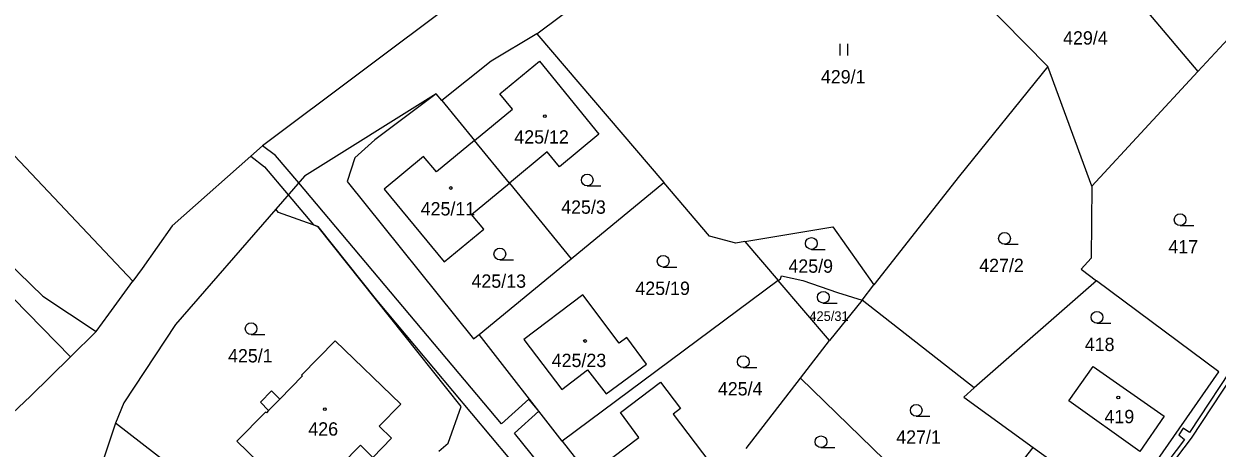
# Model space of a CAD drawing. Extents: x -869103 to -863415, y -1015889 to -1012477.
# Drawn here: x -867032.9 to -866880.7, y -1013160.4 to -1013106.3 of the extents above; entities that cross this region are included whole.
import ezdxf

# ---------------------------------------------------------------- set-up
doc = ezdxf.new("R2010")
doc.units = 0
for name, color, linetype in [('Hranice parcel', 7, 'Continuous'), ('Parcelní čísla', 7, 'Continuous'), ('Vnitřní kresba', 7, 'Continuous'), ('Věcná břemena k části', 7, 'Continuous'), ('Značky budov', 7, 'Continuous'), ('Značky kultur', 7, 'Continuous')]:
    doc.layers.add(name, color=color, linetype=linetype)

msp = doc.modelspace()

# ---------------------------------------------------------------- linework, layer by layer
at = {"layer": 'Hranice parcel'}
for p, q in [((-866967.5, -1013107.58), (-866937.65, -1013085.33)), ((-866902.35, -1013111.78), (-866912.8, -1013101.14)), ((-867019.03, -1013139.14), (-867053.66, -1013102.46)), ((-866967.5, -1013107.58), (-866951.32, -1013126.55)), ((-866878.79, -1013107.65), (-866883.2, -1013112.41)), ((-866896.73, -1013127.03), (-866902.35, -1013111.78)), ((-866883.2, -1013112.41), (-866896.73, -1013127.03)), ((-866979.63, -1013116.11), (-866980.33, -1013115.25)), ((-866979.63, -1013116.11), (-866975.47, -1013121.19)), ((-866971.01, -1013126.64), (-866975.47, -1013121.19)), ((-866971.01, -1013126.64), (-866963.13, -1013136.27)), ((-866963.13, -1013136.27), (-866951.32, -1013126.55)), ((-866945.49, -1013133.38), (-866951.32, -1013126.55)), ((-866896.73, -1013127.03), (-866896.82, -1013136.17)), ((-867000.47, -1013130.37), (-867000.79, -1013129.93)), ((-866940.96, -1013134.06), (-866936.72, -1013139.02)), ((-866974.88, -1013145.94), (-866963.13, -1013136.27)), ((-867017.85, -1013137.51), (-867019.03, -1013139.14)), ((-866936.72, -1013139.02), (-866964.26, -1013159.51)), ((-866930.19, -1013146.68), (-866936.72, -1013139.02)), ((-866926.03, -1013141.54), (-866924.54, -1013139.61)), ((-866896.13, -1013139.06), (-866911.73, -1013152.73)), ((-866880.51, -1013150.66), (-866896.13, -1013139.06)), ((-867026.97, -1013148.75), (-867034.25, -1013141.33)), ((-867030.49, -1013141.05), (-867023.71, -1013145.54)), ((-866926.03, -1013141.54), (-866930.19, -1013146.68)), ((-866911.73, -1013152.73), (-866926.03, -1013141.54)), ((-867023.71, -1013145.54), (-867026.97, -1013148.75)), ((-866964.26, -1013159.51), (-866974.88, -1013145.94)), ((-866933.9, -1013151.49), (-866930.19, -1013146.68)), ((-866892.93, -1013168.42), (-866880.51, -1013150.66)), ((-866940.83, -1013160.46), (-866933.9, -1013151.49)), ((-867021.25, -1013157.2), (-867022.9, -1013162.17)), ((-866995.37, -1013177.19), (-867021.25, -1013157.2)), ((-866964.26, -1013159.51), (-866954.38, -1013172.15)), ((-866904.19, -1013160.3), (-866892.93, -1013168.42))]:
    msp.add_line(p, q, dxfattribs=at)
for points in [[(-866948.8, -1013081.97), (-866952.66, -1013084.53), (-867002.48, -1013121.87), (-867014.01, -1013132.07), (-867017.85, -1013137.51)], [(-866903.51, -1013087.96), (-866902.54, -1013089.5), (-866883.2, -1013112.41)], [(-867064.43, -1013107.07), (-867064.95, -1013107.6), (-867030.49, -1013141.05)], [(-866967.5, -1013107.58), (-866973.34, -1013111.07), (-866979.63, -1013116.11)], [(-866975.47, -1013121.19), (-866970.61, -1013117.2), (-866972.21, -1013115.24), (-866967.18, -1013111.1), (-866959.58, -1013120.4), (-866964.63, -1013124.55), (-866966.18, -1013122.65), (-866971.01, -1013126.64)], [(-866902.35, -1013111.78), (-866913.59, -1013125.68), (-866924.54, -1013139.61)], [(-866980.33, -1013115.25), (-866997.12, -1013125.72), (-867000.79, -1013129.93)], [(-866980.33, -1013115.25), (-866988.17, -1013121.1), (-866990.7, -1013123.42), (-866991.71, -1013126.41), (-866975.59, -1013146.47), (-866974.88, -1013145.94)], [(-866975.47, -1013121.19), (-866980.32, -1013125.19), (-866981.95, -1013123.22), (-866986.98, -1013127.39), (-866979.32, -1013136.65), (-866974.28, -1013132.49), (-866975.83, -1013130.63), (-866971.01, -1013126.64)], [(-867000.79, -1013129.93), (-867013.58, -1013144.63), (-867020.17, -1013154.64), (-867021.25, -1013157.2)], [(-866979.99, -1013160.79), (-866978.83, -1013159.77), (-866977.14, -1013155.11), (-866995.43, -1013132.16), (-867000.47, -1013130.37)], [(-866940.96, -1013134.06), (-866929.74, -1013132.2), (-866924.54, -1013139.61)], [(-866940.96, -1013134.06), (-866942.11, -1013134.26), (-866945.49, -1013133.38)], [(-866896.82, -1013136.17), (-866898.1, -1013137.6), (-866896.13, -1013139.06)], [(-866936.72, -1013139.02), (-866936.44, -1013138.82), (-866936.29, -1013138.45), (-866933.57, -1013139.03), (-866929.18, -1013140.58), (-866926.03, -1013141.54)], [(-867023.71, -1013145.54), (-867022.09, -1013143.34), (-867019.03, -1013139.14)], [(-866956.04, -1013146.32), (-866957, -1013147.04), (-866961.64, -1013140.88), (-866969.16, -1013146.54), (-866964.32, -1013152.92), (-866961.03, -1013150.43), (-866958.66, -1013153.48), (-866953.51, -1013149.68), (-866956.04, -1013146.32)], [(-866997.5, -1013151.1), (-866997.4, -1013151.19), (-867000.29, -1013154.15), (-867001.36, -1013153.1), (-867002.76, -1013154.56), (-867001.71, -1013155.59), (-867002, -1013155.89), (-867002.1, -1013155.8), (-867005.76, -1013159.53), (-866997.43, -1013167.59), (-866990.01, -1013160.03), (-866988.43, -1013161.58), (-866986.04, -1013159.14), (-866987.61, -1013157.59), (-866984.87, -1013154.8), (-866993.23, -1013146.74), (-866997.5, -1013151.1)], [(-867045.13, -1013166.06), (-867032.08, -1013153.78), (-867026.97, -1013148.75)], [(-866890.62, -1013160.85), (-866899.67, -1013154.37), (-866896.55, -1013150.01), (-866887.51, -1013156.32), (-866890.62, -1013160.85)], [(-866950.13, -1013156.09), (-866945.46, -1013162.24), (-866952.97, -1013167.94), (-866957.83, -1013161.57), (-866954.5, -1013159.04), (-866956.85, -1013155.86), (-866951.72, -1013152.01), (-866949.17, -1013155.36), (-866950.13, -1013156.09)], [(-866933.9, -1013151.49), (-866921.65, -1013163.4), (-866928.16, -1013170.61)], [(-866911.73, -1013152.73), (-866913.07, -1013153.9), (-866904.19, -1013160.3)], [(-866909.21, -1013163.84), (-866907.75, -1013164.9), (-866905.33, -1013161.73), (-866904.19, -1013160.3)]]:
    msp.add_lwpolyline(points, dxfattribs=at)
at = {"layer": 'Vnitřní kresba'}
msp.add_line((-867000.29, -1013154.15), (-867001.71, -1013155.59), dxfattribs=at)
at = {"layer": 'Věcná břemena k části'}
for points in [[(-866963.82, -1013166.6), (-866970.36, -1013158.49), (-866967.25, -1013155.69), (-866968.53, -1013154.15), (-866972.03, -1013157.29), (-866997.88, -1013126.6), (-867000.82, -1013123.11), (-867002.48, -1013121.87), (-867003.99, -1013123.21), (-867002.22, -1013124.56), (-866999.22, -1013128.13), (-866996.01, -1013131.95), (-866995.43, -1013132.16), (-866987.95, -1013141.55), (-866970.98, -1013161.75)], [(-866877.94, -1013148.8), (-866884.25, -1013158.4), (-866885.06, -1013157.85), (-866885.65, -1013158.71), (-866884.91, -1013159.32), (-866890.09, -1013166.16)], [(-866889.61, -1013166.52), (-866884.01, -1013159.12), (-866877.44, -1013149.14)]]:
    msp.add_lwpolyline(points, dxfattribs=at)
at = {"layer": 'Značky budov'}
for centre in [(-866966.48, -1013118.08), (-866978.46, -1013127.25), (-866961.36, -1013146.75), (-866893.35, -1013153.94), (-866994.54, -1013155.44)]:
    msp.add_circle(centre, 0.175, dxfattribs=at)
at = {"layer": 'Značky kultur'}
for p, q in [((-866928.83, -1013110.36), (-866928.83, -1013108.86)), ((-866927.83, -1013110.36), (-866927.83, -1013108.86)), ((-866961.08, -1013126.98), (-866959.33, -1013126.98)), ((-866885.47, -1013132.04), (-866883.72, -1013132.04)), ((-866932.49, -1013135.07), (-866930.74, -1013135.07)), ((-866907.86, -1013134.42), (-866906.11, -1013134.42)), ((-866972.22, -1013136.41), (-866970.47, -1013136.41)), ((-866951.39, -1013137.33), (-866949.64, -1013137.33)), ((-866930.97, -1013141.92), (-866929.22, -1013141.92)), ((-866896.07, -1013144.48), (-866894.32, -1013144.48)), ((-867003.95, -1013145.93), (-867002.2, -1013145.93)), ((-866941.18, -1013150.14), (-866939.43, -1013150.14)), ((-866919.12, -1013156.33), (-866917.37, -1013156.33)), ((-866931.27, -1013160.34), (-866929.52, -1013160.34))]:
    msp.add_line(p, q, dxfattribs=at)
for centre in [(-866961.08, -1013126.23), (-866885.47, -1013131.29), (-866932.49, -1013134.32), (-866907.86, -1013133.67), (-866972.22, -1013135.66), (-866951.39, -1013136.58), (-866930.97, -1013141.17), (-866896.07, -1013143.73), (-867003.95, -1013145.18), (-866941.18, -1013149.39), (-866919.12, -1013155.58), (-866931.27, -1013159.59)]:
    msp.add_circle(centre, 0.75, dxfattribs=at)

# ---------------------------------------------------------------- texts
at = {"layer": 'Parcelní čísla'}
for s, height, p in [('429/4', 1.7, (-866900.39, -1013108.97)), ('429/1', 1.7, (-866931.28, -1013113.92)), ('425/12', 1.7, (-866970.38, -1013121.59)), ('425/11', 1.7, (-866982.32, -1013130.75)), ('425/3', 1.7, (-866964.4, -1013130.53)), ('417', 1.7, (-866886.96, -1013135.59)), ('425/9', 1.7, (-866935.42, -1013138.05)), ('427/2', 1.7, (-866911.09, -1013137.97)), ('425/13', 1.7, (-866975.84, -1013139.96)), ('425/19', 1.7, (-866954.94, -1013140.88)), ('425/31', 1.224, (-866932.75, -1013144.19)), ('425/1', 1.7, (-867006.89, -1013149.48)), ('418', 1.7, (-866897.62, -1013148.03)), ('425/23', 1.7, (-866965.61, -1013150.07)), ('425/4', 1.7, (-866944.42, -1013153.69)), ('419', 1.7, (-866895.11, -1013157.23)), ('426', 1.7, (-866996.65, -1013158.81)), ('427/1', 1.7, (-866921.67, -1013159.84))]:
    msp.add_text(s, height=height, dxfattribs=at).set_placement(p)

doc.saveas('drawing.dxf')
